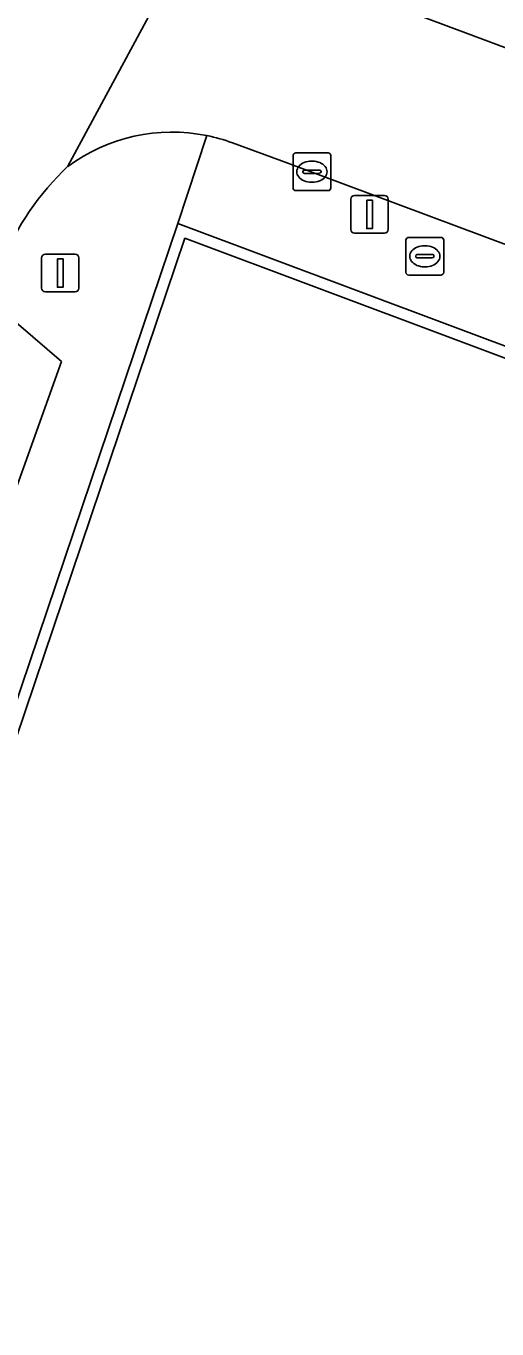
# Model space of a CAD drawing. Extents: x 160663 to 161506, y 382245 to 383291.
# Drawn here: x 161145.82 to 161158.3, y 382841.23 to 382875.77 of the extents above; entities that cross this region are included whole.
import ezdxf

# ---------------------------------------------------------------- set-up
doc = ezdxf.new("R2010")
doc.units = 0
for name, color, linetype in [('IMGEO_Brandkraan', 7, 'Continuous'), ('IMGEO_Erf', 7, 'Continuous'), ('IMGEO_Kolk', 7, 'Continuous'), ('IMGEO_Lichtmast', 7, 'Continuous'), ('IMGEO_Muur', 7, 'Continuous'), ('IMGEO_Pand_vergunning_verleend', 7, 'Continuous'), ('IMGEO_Rijbaan_lokaal_open', 7, 'Continuous'), ('IMGEO_Voetpad_open', 7, 'Continuous')]:
    doc.layers.add(name, color=color, linetype=linetype)

msp = doc.modelspace()

# ---------------------------------------------------------------- linework, layer by layer
at = {"layer": 'IMGEO_Brandkraan'}
for p, q in [((161155.884, 382869.241), (161155.884, 382870.093)), ((161155.959, 382870.167), (161156.811, 382870.167)), ((161156.372, 382869.947), (161156.397, 382869.947)), ((161156.885, 382870.093), (161156.885, 382869.241)), ((161156.143, 382869.661), (161156.143, 382869.673)), ((161156.581, 382869.624), (161156.183, 382869.624)), ((161156.186, 382869.71), (161156.584, 382869.71)), ((161156.627, 382869.673), (161156.627, 382869.661)), ((161156.395, 382869.387), (161156.37, 382869.387)), ((161156.811, 382869.167), (161155.959, 382869.167))]:
    msp.add_line(p, q, dxfattribs=at)
for points in [[(161155.884, 382869.241), (161155.884, 382870.093)], [(161155.959, 382870.167), (161156.811, 382870.167)], [(161156.885, 382870.093), (161156.885, 382869.241)], [(161156.811, 382869.167), (161155.959, 382869.167)]]:
    msp.add_lwpolyline(points, dxfattribs=at)
for centre, radius, start, end in [((161155.961, 382870.091), 0.0765, 91.552, 178.448), ((161155.961, 382870.091), 0.0765, 91.552, 178.448), ((161156.809, 382870.091), 0.0765, 1.552, 88.448), ((161156.809, 382870.091), 0.0765, 1.552, 88.448), ((161156.183, 382869.67), 0.0403, 85.8775, 175.7526), ((161156.18, 382869.66), 0.0366, 178.938, 274.7102), ((161156.584, 382869.667), 0.043, 264.8664, 352.4533), ((161156.588, 382869.672), 0.0386, 1.7309, 96.639), ((161155.961, 382869.243), 0.0765, 181.552, 268.448), ((161155.961, 382869.243), 0.0765, 181.552, 268.448), ((161156.809, 382869.243), 0.0765, 271.552, 358.448), ((161156.809, 382869.243), 0.0765, 271.552, 358.448)]:
    msp.add_arc(centre, radius, start, end, dxfattribs=at)
for centre, major_axis, ratio, start_param, end_param in [((161156.371, 382869.667), (-0.387, 0.002), 0.722429, 4.712389, 7.853982), ((161156.396, 382869.667), (-0.39, 0.002), 0.717154, 1.570796, 4.712389)]:
    msp.add_ellipse(centre, major_axis=major_axis, ratio=ratio, start_param=start_param, end_param=end_param, dxfattribs=at)
at = {"layer": 'IMGEO_Erf'}
msp.add_lwpolyline([(161171.316, 382862.17), (161150.027, 382870.146), (161140.318, 382841.383), (161140.033, 382841.479), (161127.204, 382804.912), (161127.971, 382804.387), (161097.432, 382750), (161094.515, 382744.805), (161093.761, 382743.487), (161089.01, 382735.177), (161089.471, 382734.924), (161089.572, 382735.033), (161116.537, 382706.21), (161128.193, 382691.568), (161128.64, 382691.007), (161157.194, 382653.574), (161161.716, 382652.754)], dxfattribs=at)
at = {"layer": 'IMGEO_Kolk'}
for p, q in [((161152.893, 382871.482), (161152.893, 382872.334)), ((161152.968, 382872.408), (161153.82, 382872.408)), ((161153.894, 382872.334), (161153.894, 382871.482)), ((161153.381, 382872.188), (161153.406, 382872.188)), ((161153.152, 382871.902), (161153.152, 382871.914)), ((161153.59, 382871.865), (161153.192, 382871.865)), ((161153.195, 382871.951), (161153.593, 382871.951)), ((161153.404, 382871.628), (161153.379, 382871.628)), ((161153.636, 382871.914), (161153.636, 382871.902)), ((161153.82, 382871.408), (161152.968, 382871.408))]:
    msp.add_line(p, q, dxfattribs=at)
for points in [[(161152.893, 382871.482), (161152.893, 382872.334)], [(161152.968, 382872.408), (161153.82, 382872.408)], [(161153.894, 382872.334), (161153.894, 382871.482)], [(161153.82, 382871.408), (161152.968, 382871.408)]]:
    msp.add_lwpolyline(points, dxfattribs=at)
for centre, radius, start, end in [((161152.97, 382872.332), 0.0765, 91.552, 178.448), ((161152.97, 382872.332), 0.0765, 91.552, 178.448), ((161153.818, 382872.332), 0.0765, 1.552, 88.448), ((161153.818, 382872.332), 0.0765, 1.552, 88.448), ((161153.192, 382871.911), 0.0403, 85.8775, 175.7526), ((161153.189, 382871.901), 0.0366, 178.938, 274.7102), ((161153.593, 382871.908), 0.043, 264.8664, 352.4533), ((161153.597, 382871.913), 0.0386, 1.7309, 96.639), ((161152.97, 382871.484), 0.0765, 181.552, 268.448), ((161152.97, 382871.484), 0.0765, 181.552, 268.448), ((161153.818, 382871.484), 0.0765, 271.552, 358.448), ((161153.818, 382871.484), 0.0765, 271.552, 358.448)]:
    msp.add_arc(centre, radius, start, end, dxfattribs=at)
for centre, major_axis, ratio, start_param, end_param in [((161153.38, 382871.908), (-0.387, 0.002), 0.722429, 4.712389, 7.853982), ((161153.405, 382871.908), (-0.39, 0.002), 0.717154, 1.570796, 4.712389)]:
    msp.add_ellipse(centre, major_axis=major_axis, ratio=ratio, start_param=start_param, end_param=end_param, dxfattribs=at)
at = {"layer": 'IMGEO_Lichtmast'}
for p, q in [((161154.525, 382871.277), (161155.315, 382871.277)), ((161155.315, 382871.277), (161154.525, 382871.277)), ((161154.425, 382870.377), (161154.425, 382871.177)), ((161154.425, 382871.177), (161154.425, 382870.377)), ((161155.415, 382871.177), (161155.415, 382870.377)), ((161155.415, 382870.377), (161155.415, 382871.177)), ((161155.315, 382870.277), (161154.525, 382870.277)), ((161154.525, 382870.277), (161155.315, 382870.277)), ((161146.228, 382868.822), (161146.228, 382869.622)), ((161146.228, 382869.622), (161146.228, 382868.822)), ((161146.328, 382869.722), (161147.118, 382869.722)), ((161147.118, 382869.722), (161146.328, 382869.722)), ((161147.218, 382869.622), (161147.218, 382868.822)), ((161147.218, 382868.822), (161147.218, 382869.622)), ((161147.118, 382868.722), (161146.328, 382868.722)), ((161146.328, 382868.722), (161147.118, 382868.722))]:
    msp.add_line(p, q, dxfattribs=at)
for points in [[(161154.845, 382871.152), (161154.995, 382871.152), (161154.995, 382870.402), (161154.845, 382870.402), (161154.845, 382871.152)], [(161146.648, 382869.597), (161146.798, 382869.597), (161146.798, 382868.847), (161146.648, 382868.847), (161146.648, 382869.597)]]:
    msp.add_lwpolyline(points, dxfattribs=at)
for centre, start, end in [((161154.525, 382871.177), 90, 180), ((161154.525, 382871.177), 90, 180), ((161155.315, 382871.177), 0, 90), ((161155.315, 382871.177), 360, 90), ((161154.525, 382870.377), 180, 270), ((161154.525, 382870.377), 180, 270), ((161155.315, 382870.377), 270, 0), ((161155.315, 382870.377), 270, 0), ((161146.328, 382869.622), 90, 180), ((161146.328, 382869.622), 90, 180), ((161147.118, 382869.622), 0, 90), ((161147.118, 382869.622), 360, 90), ((161146.328, 382868.822), 180, 270), ((161146.328, 382868.822), 180, 270), ((161147.118, 382868.822), 270, 0), ((161147.118, 382868.822), 270, 0)]:
    msp.add_arc(centre, 0.1, start, end, dxfattribs=at)
at = {"layer": 'IMGEO_Muur'}
msp.add_lwpolyline([(161150.027, 382870.146), (161171.316, 382862.17), (161171.422, 382862.45), (161149.842, 382870.535), (161145.459, 382857.552), (161140.033, 382841.479), (161140.318, 382841.383)], close=True, dxfattribs=at)
at = {"layer": 'IMGEO_Pand_vergunning_verleend'}
msp.add_lwpolyline([(161056.082, 382855.064), (161060.29, 382860.428), (161074.85, 382878.894), (161137.947, 382874.451), (161146.752, 382866.872), (161124.102, 382803.494), (161122.529, 382800.578), (161111.719, 382780.544), (161105.267, 382769.061), (161092.363, 382746.932), (161075.369, 382777.41), (161071.58, 382785.44), (161085.588, 382803.94), (161084.359, 382804.87), (161070.671, 382815.235), (161068.803, 382816.304), (161083.669, 382834.92)], close=True, dxfattribs=at)
at = {"layer": 'IMGEO_Rijbaan_lokaal_open'}
for points in [[(161150.587, 382882.883), (161149.184, 382876.244), (161146.926, 382872.051)], [(161146.926, 382872.051), (161149.184, 382876.244), (161150.587, 382882.883)], [(161151.287, 382872.675), (161152.756, 382872.139), (161160.162, 382869.37), (161165.985, 382867.194), (161183.95, 382860.495), (161190.071, 382858.208), (161196.311, 382855.883), (161198.012, 382860.405), (161190.717, 382863.193), (161184.378, 382865.555), (161176.049, 382868.656), (161155.239, 382876.417)]]:
    msp.add_lwpolyline(points, dxfattribs=at)
for centre, radius, start, end in [((161149.689, 382868.291), 4.666, 78.646, 126.316), ((161149.652, 382868.165), 4.797, 70.0731, 78.5047), ((161151.86, 382866.815), 7.195, 133.3001, 158.2673)]:
    msp.add_arc(centre, radius, start, end, dxfattribs=at)
at = {"layer": 'IMGEO_Voetpad_open'}
for points in [[(161195.266, 382865.7), (161191.219, 382866.746), (161185.655, 382868.227), (161184.155, 382868.555), (161181.053, 382869.703), (161176.4, 382871.522), (161176.2, 382871.592), (161176.093, 382871.345), (161172.363, 382872.748), (161172.491, 382873.088), (161161.946, 382877.055), (161161.828, 382876.726), (161159.974, 382877.429), (161159.091, 382878.805), (161157.976, 382878.107), (161157.194, 382879.319), (161156.544, 382878.905), (161155.239, 382876.417), (161176.049, 382868.656), (161176.437, 382869.676), (161184.763, 382866.577), (161184.378, 382865.555), (161190.717, 382863.193)], [(161149.842, 382870.535), (161150.608, 382872.866)], [(161150.608, 382872.866), (161149.842, 382870.535), (161171.422, 382862.45), (161173.42, 382861.715), (161180.736, 382858.989), (161186.783, 382856.714), (161200.797, 382851.469), (161204.087, 382850.237), (161212.218, 382847.191), (161225.768, 382842.117)], [(161165.985, 382867.194), (161165.615, 382866.17), (161159.815, 382868.324), (161160.162, 382869.37), (161152.756, 382872.139), (161151.287, 382872.675)], [(161139.292, 382859.631), (161142.684, 382858.492), (161145.459, 382857.552), (161149.842, 382870.535)]]:
    msp.add_lwpolyline(points, dxfattribs=at)
for centre, radius, start, end in [((161149.689, 382868.291), 4.666, 78.646, 126.316), ((161149.652, 382868.165), 4.797, 70.0731, 78.5047), ((161151.86, 382866.815), 7.195, 133.3001, 158.2673)]:
    msp.add_arc(centre, radius, start, end, dxfattribs=at)

doc.saveas('drawing.dxf')
